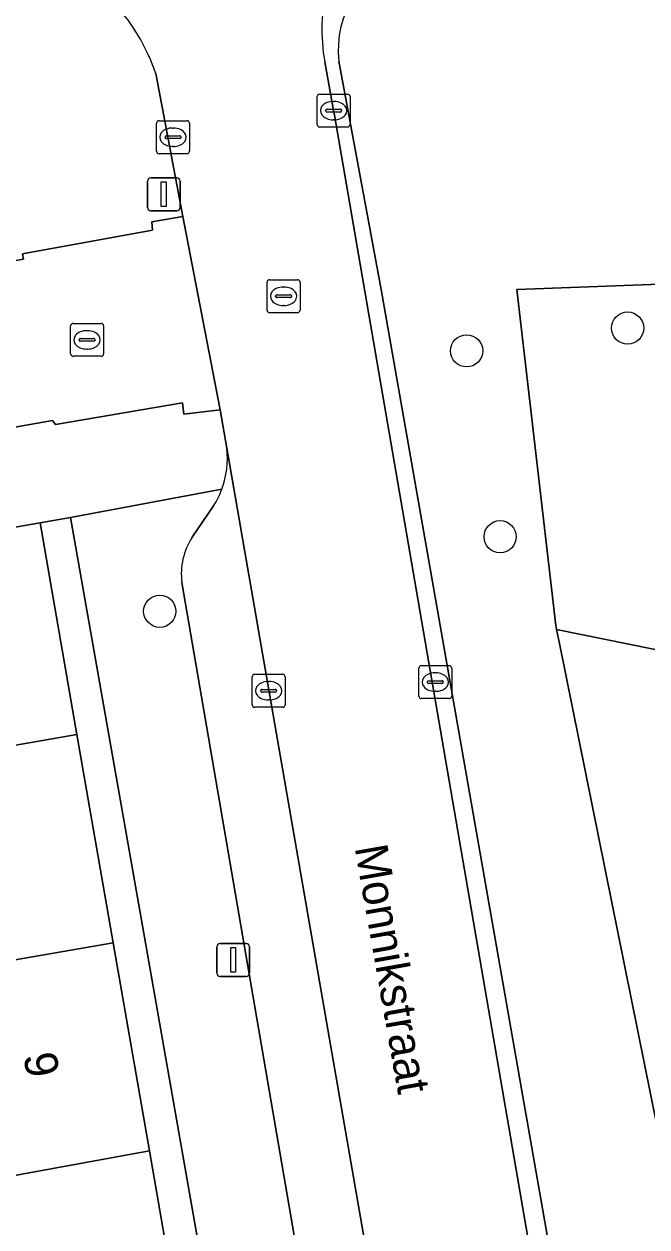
# Model space of a CAD drawing. Extents: x 162879 to 165540, y 384011 to 385181.
# Drawn here: x 164350.73 to 164369.65, y 384721.5 to 384758.06 of the extents above; entities that cross this region are included whole.
import ezdxf

# ---------------------------------------------------------------- set-up
doc = ezdxf.new("R2010")
doc.units = 0
for name, color, linetype in [('IMGEO_Boom', 7, 'Continuous'), ('IMGEO_Brandkraan', 7, 'Continuous'), ('IMGEO_Erf', 7, 'Continuous'), ('IMGEO_Groenvoorziening', 7, 'Continuous'), ('IMGEO_Kolk', 7, 'Continuous'), ('IMGEO_Lichtmast', 7, 'Continuous'), ('IMGEO_Openbare_ruimte_label', 7, 'Continuous'), ('IMGEO_Pand', 7, 'Continuous'), ('IMGEO_Pand_nummerreeks', 7, 'Continuous'), ('IMGEO_Parkeervlak_open', 7, 'Continuous'), ('IMGEO_Rijbaan_lokaal_open', 7, 'Continuous'), ('IMGEO_Rioolput', 7, 'Continuous'), ('IMGEO_Voetpad_open', 7, 'Continuous')]:
    doc.layers.add(name, color=color, linetype=linetype)

msp = doc.modelspace()

# ---------------------------------------------------------------- linework, layer by layer
at = {"layer": 'IMGEO_Boom'}
for centre in [(164369.068, 384748.824), (164364.176, 384748.13), (164365.194, 384742.481), (164354.852, 384740.215)]:
    msp.add_circle(centre, 0.489, dxfattribs=at)
at = {"layer": 'IMGEO_Brandkraan'}
for p, q in [((164352.219, 384748.965), (164353.071, 384748.965)), ((164352.144, 384748.039), (164352.144, 384748.891)), ((164352.632, 384748.745), (164352.657, 384748.745)), ((164353.145, 384748.891), (164353.145, 384748.039)), ((164352.403, 384748.459), (164352.403, 384748.471)), ((164352.841, 384748.422), (164352.443, 384748.422)), ((164352.446, 384748.508), (164352.844, 384748.508)), ((164352.887, 384748.471), (164352.887, 384748.459)), ((164353.071, 384747.965), (164352.219, 384747.965)), ((164352.655, 384748.185), (164352.63, 384748.185))]:
    msp.add_line(p, q, dxfattribs=at)
for points in [[(164352.219, 384748.965), (164353.071, 384748.965)], [(164352.144, 384748.039), (164352.144, 384748.891)], [(164353.145, 384748.891), (164353.145, 384748.039)], [(164353.071, 384747.965), (164352.219, 384747.965)]]:
    msp.add_lwpolyline(points, dxfattribs=at)
for centre, radius, start, end in [((164352.221, 384748.889), 0.0765, 91.552, 178.448), ((164352.221, 384748.889), 0.0765, 91.552, 178.448), ((164353.069, 384748.889), 0.0765, 1.552, 88.448), ((164353.069, 384748.889), 0.0765, 1.552, 88.448), ((164352.443, 384748.468), 0.0403, 85.8775, 175.7526), ((164352.44, 384748.458), 0.0366, 178.938, 274.7102), ((164352.844, 384748.465), 0.043, 264.8664, 352.4533), ((164352.848, 384748.47), 0.0386, 1.7309, 96.639), ((164352.221, 384748.041), 0.0765, 181.552, 268.448), ((164352.221, 384748.041), 0.0765, 181.552, 268.448), ((164353.069, 384748.041), 0.0765, 271.552, 358.448), ((164353.069, 384748.041), 0.0765, 271.552, 358.448)]:
    msp.add_arc(centre, radius, start, end, dxfattribs=at)
for centre, major_axis, ratio, start_param, end_param in [((164352.631, 384748.465), (-0.387, 0.002), 0.722429, 4.712389, 7.853982), ((164352.656, 384748.465), (-0.39, 0.002), 0.717154, 1.570796, 4.712389)]:
    msp.add_ellipse(centre, major_axis=major_axis, ratio=ratio, start_param=start_param, end_param=end_param, dxfattribs=at)
at = {"layer": 'IMGEO_Erf'}
msp.add_lwpolyline([(164352.145, 384743.069), (164351.217, 384742.908), (164352.337, 384736.466), (164353.437, 384730.14), (164354.537, 384723.813), (164355.637, 384717.487), (164356.737, 384711.161), (164357.837, 384704.836), (164358.958, 384698.389), (164359.969, 384698.559), (164354.389, 384730.305)], close=True, dxfattribs=at)
at = {"layer": 'IMGEO_Groenvoorziening'}
msp.add_lwpolyline([(164360.296, 384756.937), (164361.581, 384750), (164362.473, 384744.916), (164370.303, 384700.295), (164370.496, 384699.197)], dxfattribs=at)
for points in [[(164385.982, 384735.799), (164387.534, 384741.406), (164389.156, 384747.264), (164381.362, 384749.383), (164379.28, 384749.949), (164378.504, 384750), (164373.863, 384750.305), (164365.7, 384750), (164366.883, 384739.784), (164366.908, 384739.659), (164376.445, 384737.729)], [(164385.982, 384735.799), (164385.706, 384734.803), (164377.462, 384705.024), (164375.247, 384705.519), (164373.032, 384706.015), (164370.74, 384720.681), (164370.558, 384721.582), (164366.994, 384739.232), (164366.908, 384739.659), (164366.883, 384739.784), (164365.7, 384750), (164373.863, 384750.305), (164378.504, 384750), (164379.28, 384749.949), (164381.362, 384749.383), (164389.156, 384747.264), (164387.534, 384741.406)], [(164375.247, 384705.519), (164376.445, 384737.729), (164366.908, 384739.659), (164366.994, 384739.232), (164370.558, 384721.582), (164370.74, 384720.681), (164373.032, 384706.015)]]:
    msp.add_lwpolyline(points, close=True, dxfattribs=at)
msp.add_arc((164363.173, 384757.289), 2.899, 105.4477, 186.9791, dxfattribs=at)
at = {"layer": 'IMGEO_Kolk'}
for p, q in [((164359.708, 384755.934), (164360.56, 384755.934)), ((164359.633, 384755.008), (164359.633, 384755.86)), ((164360.121, 384755.714), (164360.146, 384755.714)), ((164360.634, 384755.86), (164360.634, 384755.008)), ((164359.892, 384755.428), (164359.892, 384755.44)), ((164360.33, 384755.391), (164359.932, 384755.391)), ((164359.935, 384755.477), (164360.333, 384755.477)), ((164360.376, 384755.44), (164360.376, 384755.428)), ((164354.755, 384754.199), (164354.755, 384755.051)), ((164354.83, 384755.125), (164355.682, 384755.125)), ((164355.243, 384754.905), (164355.268, 384754.905)), ((164355.756, 384755.051), (164355.756, 384754.199)), ((164360.56, 384754.934), (164359.708, 384754.934)), ((164360.144, 384755.154), (164360.119, 384755.154)), ((164355.014, 384754.619), (164355.014, 384754.631)), ((164355.452, 384754.582), (164355.054, 384754.582)), ((164355.057, 384754.668), (164355.455, 384754.668)), ((164355.498, 384754.631), (164355.498, 384754.619)), ((164355.682, 384754.125), (164354.83, 384754.125)), ((164355.266, 384754.345), (164355.241, 384754.345)), ((164362.722, 384737.636), (164362.722, 384738.488)), ((164362.797, 384738.562), (164363.649, 384738.562)), ((164363.723, 384738.488), (164363.723, 384737.636)), ((164357.661, 384737.373), (164357.661, 384738.225)), ((164357.736, 384738.299), (164358.588, 384738.299)), ((164358.149, 384738.079), (164358.174, 384738.079)), ((164358.662, 384738.225), (164358.662, 384737.373)), ((164362.981, 384738.056), (164362.981, 384738.068)), ((164363.419, 384738.019), (164363.021, 384738.019)), ((164363.024, 384738.105), (164363.422, 384738.105)), ((164363.21, 384738.342), (164363.235, 384738.342)), ((164363.465, 384738.068), (164363.465, 384738.056)), ((164357.92, 384737.793), (164357.92, 384737.805)), ((164358.358, 384737.756), (164357.96, 384737.756)), ((164357.963, 384737.842), (164358.361, 384737.842)), ((164358.404, 384737.805), (164358.404, 384737.793)), ((164363.233, 384737.782), (164363.208, 384737.782)), ((164358.588, 384737.299), (164357.736, 384737.299)), ((164358.172, 384737.519), (164358.147, 384737.519)), ((164363.649, 384737.562), (164362.797, 384737.562))]:
    msp.add_line(p, q, dxfattribs=at)
for points in [[(164359.708, 384755.934), (164360.56, 384755.934)], [(164359.633, 384755.008), (164359.633, 384755.86)], [(164360.634, 384755.86), (164360.634, 384755.008)], [(164354.755, 384754.199), (164354.755, 384755.051)], [(164354.83, 384755.125), (164355.682, 384755.125)], [(164355.756, 384755.051), (164355.756, 384754.199)], [(164360.56, 384754.934), (164359.708, 384754.934)], [(164355.682, 384754.125), (164354.83, 384754.125)], [(164362.722, 384737.636), (164362.722, 384738.488)], [(164362.797, 384738.562), (164363.649, 384738.562)], [(164363.723, 384738.488), (164363.723, 384737.636)], [(164357.661, 384737.373), (164357.661, 384738.225)], [(164357.736, 384738.299), (164358.588, 384738.299)], [(164358.662, 384738.225), (164358.662, 384737.373)], [(164358.588, 384737.299), (164357.736, 384737.299)], [(164363.649, 384737.562), (164362.797, 384737.562)]]:
    msp.add_lwpolyline(points, dxfattribs=at)
for centre, radius, start, end in [((164359.71, 384755.858), 0.0765, 91.552, 178.448), ((164359.71, 384755.858), 0.0765, 91.552, 178.448), ((164360.558, 384755.858), 0.0765, 1.552, 88.448), ((164360.558, 384755.858), 0.0765, 1.552, 88.448), ((164359.932, 384755.437), 0.0403, 85.8775, 175.7526), ((164359.929, 384755.427), 0.0366, 178.938, 274.7102), ((164360.333, 384755.434), 0.043, 264.8664, 352.4533), ((164360.337, 384755.439), 0.0386, 1.7309, 96.639), ((164354.832, 384755.049), 0.0765, 91.552, 178.448), ((164354.832, 384755.049), 0.0765, 91.552, 178.448), ((164355.68, 384755.049), 0.0765, 1.552, 88.448), ((164355.68, 384755.049), 0.0765, 1.552, 88.448), ((164359.71, 384755.01), 0.0765, 181.552, 268.448), ((164359.71, 384755.01), 0.0765, 181.552, 268.448), ((164360.558, 384755.01), 0.0765, 271.552, 358.448), ((164360.558, 384755.01), 0.0765, 271.552, 358.448), ((164355.054, 384754.628), 0.0403, 85.8775, 175.7526), ((164355.051, 384754.618), 0.0366, 178.938, 274.7102), ((164355.455, 384754.625), 0.043, 264.8664, 352.4533), ((164355.459, 384754.63), 0.0386, 1.7309, 96.639), ((164354.832, 384754.201), 0.0765, 181.552, 268.448), ((164354.832, 384754.201), 0.0765, 181.552, 268.448), ((164355.68, 384754.201), 0.0765, 271.552, 358.448), ((164355.68, 384754.201), 0.0765, 271.552, 358.448), ((164362.799, 384738.486), 0.0765, 91.552, 178.448), ((164362.799, 384738.486), 0.0765, 91.552, 178.448), ((164363.647, 384738.486), 0.0765, 1.552, 88.448), ((164363.647, 384738.486), 0.0765, 1.552, 88.448), ((164357.738, 384738.223), 0.0765, 91.552, 178.448), ((164357.738, 384738.223), 0.0765, 91.552, 178.448), ((164358.586, 384738.223), 0.0765, 1.552, 88.448), ((164358.586, 384738.223), 0.0765, 1.552, 88.448), ((164363.021, 384738.065), 0.0403, 85.8775, 175.7526), ((164363.018, 384738.055), 0.0366, 178.938, 274.7102), ((164363.422, 384738.062), 0.043, 264.8664, 352.4533), ((164363.426, 384738.067), 0.0386, 1.7309, 96.639), ((164357.96, 384737.802), 0.0403, 85.8775, 175.7526), ((164357.957, 384737.792), 0.0366, 178.938, 274.7102), ((164358.361, 384737.799), 0.043, 264.8664, 352.4533), ((164358.365, 384737.804), 0.0386, 1.7309, 96.639), ((164362.799, 384737.638), 0.0765, 181.552, 268.448), ((164362.799, 384737.638), 0.0765, 181.552, 268.448), ((164363.647, 384737.638), 0.0765, 271.552, 358.448), ((164363.647, 384737.638), 0.0765, 271.552, 358.448), ((164357.738, 384737.375), 0.0765, 181.552, 268.448), ((164357.738, 384737.375), 0.0765, 181.552, 268.448), ((164358.586, 384737.375), 0.0765, 271.552, 358.448), ((164358.586, 384737.375), 0.0765, 271.552, 358.448)]:
    msp.add_arc(centre, radius, start, end, dxfattribs=at)
for centre, major_axis, ratio, start_param, end_param in [((164360.12, 384755.434), (-0.387, 0.002), 0.722429, 4.712389, 7.853982), ((164360.145, 384755.434), (-0.39, 0.002), 0.717154, 1.570796, 4.712389), ((164355.242, 384754.625), (-0.387, 0.002), 0.722429, 4.712389, 7.853982), ((164355.267, 384754.625), (-0.39, 0.002), 0.717154, 1.570796, 4.712389), ((164358.148, 384737.799), (-0.387, 0.002), 0.722429, 4.712389, 7.853982), ((164358.173, 384737.799), (-0.39, 0.002), 0.717154, 1.570796, 4.712389), ((164363.209, 384738.062), (-0.387, 0.002), 0.722429, 4.712389, 7.853982), ((164363.234, 384738.062), (-0.39, 0.002), 0.717154, 1.570796, 4.712389)]:
    msp.add_ellipse(centre, major_axis=major_axis, ratio=ratio, start_param=start_param, end_param=end_param, dxfattribs=at)
at = {"layer": 'IMGEO_Lichtmast'}
for p, q in [((164354.579, 384753.389), (164355.369, 384753.389)), ((164355.369, 384753.389), (164354.579, 384753.389)), ((164354.479, 384752.489), (164354.479, 384753.289)), ((164354.479, 384753.289), (164354.479, 384752.489)), ((164355.469, 384753.289), (164355.469, 384752.489)), ((164355.469, 384752.489), (164355.469, 384753.289)), ((164355.369, 384752.389), (164354.579, 384752.389)), ((164354.579, 384752.389), (164355.369, 384752.389)), ((164356.587, 384729.217), (164356.587, 384730.017)), ((164356.587, 384730.017), (164356.587, 384729.217)), ((164356.687, 384730.117), (164357.477, 384730.117)), ((164357.477, 384730.117), (164356.687, 384730.117)), ((164357.577, 384730.017), (164357.577, 384729.217)), ((164357.577, 384729.217), (164357.577, 384730.017)), ((164357.477, 384729.117), (164356.687, 384729.117)), ((164356.687, 384729.117), (164357.477, 384729.117))]:
    msp.add_line(p, q, dxfattribs=at)
for points in [[(164354.899, 384753.264), (164355.049, 384753.264), (164355.049, 384752.514), (164354.899, 384752.514), (164354.899, 384753.264)], [(164357.007, 384729.992), (164357.157, 384729.992), (164357.157, 384729.242), (164357.007, 384729.242), (164357.007, 384729.992)]]:
    msp.add_lwpolyline(points, dxfattribs=at)
for centre, start, end in [((164354.579, 384753.289), 90, 180), ((164354.579, 384753.289), 90, 180), ((164355.369, 384753.289), 0, 90), ((164355.369, 384753.289), 360, 90), ((164354.579, 384752.489), 180, 270), ((164354.579, 384752.489), 180, 270), ((164355.369, 384752.489), 270, 0), ((164355.369, 384752.489), 270, 0), ((164356.687, 384730.017), 90, 180), ((164356.687, 384730.017), 90, 180), ((164357.477, 384730.017), 0, 90), ((164357.477, 384730.017), 360, 90), ((164356.687, 384729.217), 180, 270), ((164356.687, 384729.217), 180, 270), ((164357.477, 384729.217), 270, 0), ((164357.477, 384729.217), 270, 0)]:
    msp.add_arc(centre, 0.1, start, end, dxfattribs=at)
at = {"layer": 'IMGEO_Pand'}
for points in [[(164343.507, 384734.931), (164352.337, 384736.466), (164351.217, 384742.908), (164342.387, 384741.373)], [(164344.607, 384728.605), (164353.437, 384730.14), (164352.337, 384736.466), (164343.507, 384734.931)], [(164345.721, 384722.2), (164354.537, 384723.813), (164353.437, 384730.14), (164344.607, 384728.605)], [(164345.721, 384722.2), (164340.266, 384721.252), (164341.34, 384715.078), (164343.456, 384715.369), (164346.807, 384715.951), (164355.637, 384717.487), (164354.537, 384723.813)]]:
    msp.add_lwpolyline(points, close=True, dxfattribs=at)
at = {"layer": 'IMGEO_Parkeervlak_open'}
for points in [[(164357.103, 384743.952), (164356.891, 384745.17)], [(164363.93, 384704.644), (164357.103, 384743.952)], [(164356.489, 384743.418), (164355.833, 384742.467)], [(164355.523, 384741.089), (164361.21, 384707.992)]]:
    msp.add_lwpolyline(points, dxfattribs=at)
for centre, radius, start, end in [((164354.152, 384744.879), 2.755, 339.7413, 6.0653), ((164354.234, 384744.83), 2.661, 327.9425, 340.1087), ((164357.596, 384741.347), 2.089, 147.5618, 187.0814)]:
    msp.add_arc(centre, radius, start, end, dxfattribs=at)
at = {"layer": 'IMGEO_Rijbaan_lokaal_open'}
for points in [[(164360.157, 384755.299), (164360.134, 384755.434), (164359.864, 384756.913)], [(164349.52, 384750.709), (164350.711, 384750.916), (164350.68, 384751.076), (164354.632, 384751.799), (164354.61, 384752.049), (164355.551, 384752.216), (164354.732, 384756.562)], [(164354.732, 384756.562), (164355.551, 384752.216), (164356.688, 384746.339), (164356.891, 384745.17), (164357.103, 384743.952), (164363.93, 384704.644), (164364.31, 384702.459)], [(164370.083, 384697.649), (164360.157, 384755.299)], [(164351.591, 384746.015), (164351.682, 384745.895), (164355.545, 384746.547), (164355.587, 384746.207), (164356.688, 384746.339), (164355.551, 384752.216), (164354.61, 384752.049), (164354.632, 384751.799), (164350.68, 384751.076), (164350.711, 384750.916), (164349.52, 384750.709), (164345.442, 384750), (164272.79, 384737.256), (164269.771, 384736.726)], [(164264.912, 384733.139), (164267.267, 384732.271), (164268.306, 384732.057), (164269.36, 384731.936), (164270.322, 384731.908), (164271.441, 384731.972), (164287.974, 384734.728), (164351.591, 384746.015)]]:
    msp.add_lwpolyline(points, dxfattribs=at)
for centre, radius, start, end in [((164365.606, 384757.901), 5.827, 101.1052, 189.7661), ((164349.062, 384754.642), 5.986, 18.7068, 87.567), ((164349.062, 384754.642), 5.986, 18.7068, 87.567)]:
    msp.add_arc(centre, radius, start, end, dxfattribs=at)
at = {"layer": 'IMGEO_Rioolput'}
for p, q in [((164358.113, 384749.365), (164358.113, 384750.217)), ((164358.188, 384750.291), (164359.04, 384750.291)), ((164358.601, 384750.071), (164358.626, 384750.071)), ((164359.114, 384750.217), (164359.114, 384749.365)), ((164358.372, 384749.785), (164358.372, 384749.797)), ((164358.81, 384749.748), (164358.412, 384749.748)), ((164358.415, 384749.834), (164358.813, 384749.834)), ((164358.856, 384749.797), (164358.856, 384749.785)), ((164358.624, 384749.511), (164358.599, 384749.511)), ((164359.04, 384749.291), (164358.188, 384749.291))]:
    msp.add_line(p, q, dxfattribs=at)
for points in [[(164358.113, 384749.365), (164358.113, 384750.217)], [(164358.188, 384750.291), (164359.04, 384750.291)], [(164359.114, 384750.217), (164359.114, 384749.365)], [(164359.04, 384749.291), (164358.188, 384749.291)]]:
    msp.add_lwpolyline(points, dxfattribs=at)
for centre, radius, start, end in [((164358.19, 384750.215), 0.0765, 91.552, 178.448), ((164358.19, 384750.215), 0.0765, 91.552, 178.448), ((164359.038, 384750.215), 0.0765, 1.552, 88.448), ((164359.038, 384750.215), 0.0765, 1.552, 88.448), ((164358.412, 384749.794), 0.0403, 85.8775, 175.7526), ((164358.409, 384749.784), 0.0366, 178.938, 274.7102), ((164358.813, 384749.791), 0.043, 264.8664, 352.4533), ((164358.817, 384749.796), 0.0386, 1.7309, 96.639), ((164358.19, 384749.367), 0.0765, 181.552, 268.448), ((164358.19, 384749.367), 0.0765, 181.552, 268.448), ((164359.038, 384749.367), 0.0765, 271.552, 358.448), ((164359.038, 384749.367), 0.0765, 271.552, 358.448)]:
    msp.add_arc(centre, radius, start, end, dxfattribs=at)
for centre, major_axis, ratio, start_param, end_param in [((164358.6, 384749.791), (-0.387, 0.002), 0.722429, 4.712389, 7.853982), ((164358.625, 384749.791), (-0.39, 0.002), 0.717154, 1.570796, 4.712389)]:
    msp.add_ellipse(centre, major_axis=major_axis, ratio=ratio, start_param=start_param, end_param=end_param, dxfattribs=at)
at = {"layer": 'IMGEO_Voetpad_open'}
for points in [[(164359.864, 384756.913), (164360.134, 384755.434), (164360.157, 384755.299), (164370.083, 384697.649)], [(164370.496, 384699.197), (164370.303, 384700.295), (164362.473, 384744.916), (164361.581, 384750), (164360.296, 384756.937)], [(164356.891, 384745.17), (164356.688, 384746.339), (164355.587, 384746.207), (164355.545, 384746.547), (164351.682, 384745.895), (164351.591, 384746.015), (164287.974, 384734.728), (164271.441, 384731.972), (164270.322, 384731.908), (164270.295, 384731.412), (164271.071, 384728.872), (164272.604, 384729.14), (164329.618, 384739.098)], [(164329.618, 384739.098), (164331.013, 384739.342), (164333.715, 384739.812), (164342.387, 384741.373), (164351.217, 384742.908), (164352.145, 384743.069), (164356.736, 384743.925)], [(164356.736, 384743.925), (164352.145, 384743.069), (164354.389, 384730.305), (164359.969, 384698.559), (164363.969, 384699.192)], [(164355.833, 384742.467), (164356.489, 384743.418)], [(164361.21, 384707.992), (164355.523, 384741.089)]]:
    msp.add_lwpolyline(points, dxfattribs=at)
for centre, radius, start, end in [((164365.606, 384757.901), 5.827, 101.1052, 189.7661), ((164363.173, 384757.289), 2.899, 105.4477, 186.9791), ((164354.152, 384744.879), 2.755, 339.7413, 6.0653), ((164354.234, 384744.83), 2.661, 327.9425, 340.1087), ((164357.596, 384741.347), 2.089, 147.5618, 187.0814)]:
    msp.add_arc(centre, radius, start, end, dxfattribs=at)

# ---------------------------------------------------------------- texts
at = {"layer": 'IMGEO_Openbare_ruimte_label'}
msp.add_text('Monnikstraat', height=1, rotation=280.0179, dxfattribs=at).set_placement((164360.769, 384733.039))
at = {"layer": 'IMGEO_Pand_nummerreeks'}
msp.add_text('9', height=1, rotation=279.864, dxfattribs=at).set_placement((164350.703, 384726.718))

doc.saveas('drawing.dxf')
